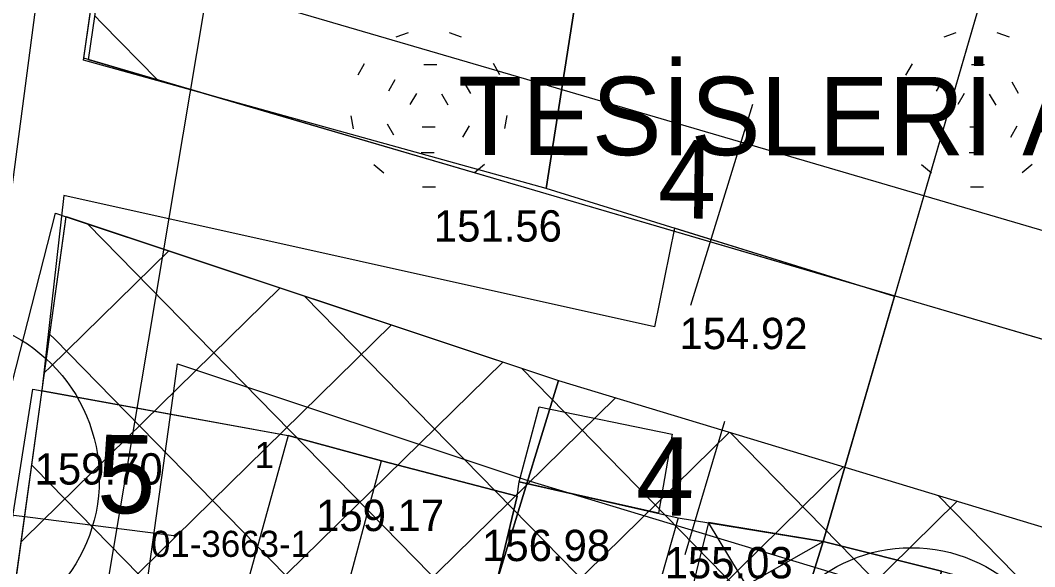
# Model space of a CAD drawing. Extents: x 419677 to 421689, y 4450851 to 4452923.
# Drawn here: x 420228.69 to 420267.57, y 4451920.11 to 4451941.04 of the extents above; entities that cross this region are included whole.
import ezdxf

# ---------------------------------------------------------------- set-up
doc = ezdxf.new("R2010")
doc.units = 0
for name, color, linetype in [('AA_HH', 7, 'Continuous'), ('Level 1', 7, 'Continuous'), ('Level 15', 7, 'Continuous'), ('Level 19', 7, 'Continuous'), ('Level 20', 7, 'Continuous'), ('Level 27', 7, 'Continuous'), ('Level 31', 7, 'Continuous'), ('Level 34', 7, 'Continuous'), ('Level 38', 7, 'Continuous'), ('Level 58', 7, 'Continuous'), ('Level 62', 7, 'Continuous'), ('MULKIYET SINIRI', 7, 'Continuous'), ('PARSEL KODU', 7, 'Continuous'), ('PARSEL NUMARASI', 7, 'Continuous')]:
    doc.layers.add(name, color=color, linetype=linetype)

msp = doc.modelspace()

# ---------------------------------------------------------------- linework, layer by layer
at = {"layer": 'AA_HH'}
for p, q in [((420258.114, 4451916.781), (420255.057, 4451921.802)), ((420254.127, 4451918.055), (420259.458, 4451921.085))]:
    msp.add_line(p, q, dxfattribs=at)
msp.add_lwpolyline([(420258.708, 4451900.597), (420255.573, 4451901.639), (420225.478, 4451910.605), (420225.226, 4451910.854), (420229.238, 4451941.255), (420232.113, 4451963.06)], dxfattribs=at)
for points in [[(420253.07, 4451957.757), (420248.46, 4451941.78), (420249.914, 4451941.452), (420248.847, 4451934.599), (420231.114, 4451939.515), (420234.427, 4451962.705)], [(420253.07, 4451957.757), (420268.667, 4451952.723), (420262.187, 4451930.463), (420248.847, 4451934.599), (420249.914, 4451941.452), (420248.46, 4451941.78)], [(420259.458, 4451921.085), (420263.996, 4451919.943), (420268.928, 4451918.585), (420273.471, 4451917.713), (420278.603, 4451916.183), (420282.028, 4451915.2), (420284.321, 4451935.777), (420285.52, 4451935.517), (420286.365, 4451941.471), (420286.21, 4451948.504), (420268.667, 4451952.723), (420259.458, 4451921.085)], [(420253.761, 4451933.075), (420252.998, 4451929.299), (420230.35, 4451934.329), (420229.507, 4451926.857), (420238.952, 4451925.137), (420242.53, 4451924.163), (420247.734, 4451922.817), (420247.812, 4451923.367), (420253.903, 4451921.99), (420259.458, 4451921.085), (420262.187, 4451930.463)], [(420229.164, 4451926.919), (420238.952, 4451925.137), (420234.443, 4451908.835), (420226.665, 4451911.08)], [(420248.578, 4451926.243), (420253.671, 4451925.196), (420253.146, 4451922.161), (420247.812, 4451923.367)], [(420238.952, 4451925.137), (420234.443, 4451908.835), (420243.166, 4451906.517), (420246.005, 4451915.595), (420247.734, 4451922.817), (420242.53, 4451924.163)], [(420247.734, 4451922.817), (420246.005, 4451915.595), (420240.605, 4451916.987), (420242.53, 4451924.163)], [(420249.051, 4451904.871), (420243.328, 4451907.034), (420246.005, 4451915.595), (420247.734, 4451922.817), (420247.812, 4451923.367), (420253.903, 4451921.99)], [(420254.127, 4451918.055), (420258.114, 4451916.781), (420259.458, 4451921.085), (420255.057, 4451921.802)], [(420253.712, 4451902.676), (420259.458, 4451921.085), (420263.996, 4451919.943), (420258.817, 4451900.995)], [(420255.093, 4451907.099), (420260.05, 4451905.505), (420263.996, 4451919.943), (420259.458, 4451921.085)]]:
    msp.add_lwpolyline(points, close=True, dxfattribs=at)
at = {"layer": 'Level 1'}
msp.add_lwpolyline([(420243.982, 4451909.859), (420248.014, 4451923.008), (420249.312, 4451927.243)], dxfattribs=at)
msp.add_lwpolyline([(420243.982, 4451909.859), (420248.014, 4451923.008), (420249.312, 4451927.243)], dxfattribs=at)
at = {"layer": 'Level 15'}
msp.add_lwpolyline([(420240.251, 4451968.677), (420239.949, 4451966.602), (420239.949, 4451966.602), (420231.732, 4451917.739), (420240.801, 4451915.152), (420236.082, 4451892.337), (420229.855, 4451894.289), (420220.346, 4451839.788), (420214.729, 4451827.789), (420207.555, 4451825.12), (420146.986, 4451843.868), (420162.882, 4451888.718), (420178.991, 4451939.954), (420183.444, 4451958.583), (420204.023, 4451977.132), (420216.413, 4451977.263), (420240.251, 4451968.677)], dxfattribs=at)
at = {"layer": 'Level 20'}
for p, q in [((420256.749, 4451937.816), (420254.375, 4451930.113)), ((420256.749, 4451937.816), (420254.375, 4451930.113)), ((420254.163, 4451920.581), (420255.684, 4451925.687)), ((420254.163, 4451920.581), (420255.684, 4451925.687)), ((420228.964, 4451922.008), (420227.337, 4451922.214)), ((420228.964, 4451922.008), (420227.337, 4451922.214)), ((420234.667, 4451921.284), (420228.964, 4451922.008)), ((420234.667, 4451921.284), (420228.964, 4451922.008))]:
    msp.add_line(p, q, dxfattribs=at)
for points in [[(420281.49, 4451944.095), (420279.898, 4451934.306), (420279.164, 4451929.673), (420263.182, 4451934.359), (420249.755, 4451938.293), (420236.733, 4451942.109)], [(420281.49, 4451944.095), (420279.898, 4451934.306), (420279.164, 4451929.673), (420263.182, 4451934.359), (420249.755, 4451938.293), (420236.733, 4451942.109)], [(420233.369, 4451918.201), (420234.492, 4451926.284), (420234.714, 4451927.881)], [(420233.369, 4451918.201), (420234.492, 4451926.284), (420234.714, 4451927.881)], [(420234.714, 4451927.881), (420248.102, 4451923.43), (420257.991, 4451920.437), (420274.061, 4451915.574)], [(420234.714, 4451927.881), (420248.102, 4451923.43), (420257.991, 4451920.437), (420274.061, 4451915.574)]]:
    msp.add_lwpolyline(points, dxfattribs=at)
at = {"layer": 'Level 27'}
msp.add_line((420227.824, 4451914.623), (420230.449, 4451933.526), dxfattribs=at)
for points in [[(420231.124, 4451939.585), (420231.634, 4451943.154), (420233.025, 4451952.894), (420233.77, 4451958.11), (420234.276, 4451961.652), (420234.384, 4451962.408), (420235.029, 4451962.274)], [(420231.299, 4451939.533), (420231.802, 4451942.949), (420234.664, 4451962.372), (420235.029, 4451962.274)], [(420231.299, 4451939.533), (420231.802, 4451942.949), (420234.664, 4451962.372), (420235.029, 4451962.274)], [(420281.212, 4451924.904), (420262.057, 4451930.52), (420248.63, 4451934.454), (420231.124, 4451939.585)], [(420231.591, 4451939.448), (420231.299, 4451939.533)], [(420231.591, 4451939.448), (420231.299, 4451939.533)], [(420231.591, 4451939.448), (420231.299, 4451939.533)], [(420231.591, 4451939.448), (420231.299, 4451939.533)], [(420281.212, 4451924.904), (420262.057, 4451930.52), (420248.63, 4451934.454), (420231.591, 4451939.448)], [(420281.212, 4451924.904), (420262.057, 4451930.52), (420248.63, 4451934.454), (420231.591, 4451939.448)], [(420227.824, 4451914.623), (420229.539, 4451926.972), (420230.447, 4451933.515)], [(420230.447, 4451933.515), (420230.685, 4451933.436)], [(420230.447, 4451933.515), (420230.685, 4451933.436)], [(420230.449, 4451933.526), (420249.312, 4451927.243), (420259.15, 4451924.266), (420279.018, 4451918.254), (420317.661, 4451907.524), (420322.421, 4451906.203), (420316.586, 4451888.444)], [(420230.449, 4451933.526), (420249.312, 4451927.243), (420259.15, 4451924.266), (420279.018, 4451918.254), (420317.661, 4451907.524), (420322.421, 4451906.203), (420316.586, 4451888.444)], [(420230.685, 4451933.436), (420249.312, 4451927.243), (420259.15, 4451924.266), (420279.018, 4451918.254), (420317.661, 4451907.524), (420322.421, 4451906.203), (420316.586, 4451888.444)], [(420230.685, 4451933.436), (420249.312, 4451927.243), (420259.15, 4451924.266), (420279.018, 4451918.254), (420317.661, 4451907.524), (420322.421, 4451906.203), (420316.586, 4451888.444)]]:
    msp.add_lwpolyline(points, dxfattribs=at)
at = {"layer": 'Level 31'}
msp.add_circle((420262.835, 4451914.841), 6, dxfattribs=at)
msp.add_circle((420262.835, 4451914.841), 6, dxfattribs=at)
at = {"layer": 'Level 34'}
for p, q in [((420231.815, 4451940.936), (420231.546, 4451941.211)), ((420231.815, 4451940.936), (420231.546, 4451941.211)), ((420233.951, 4451938.756), (420231.815, 4451940.936)), ((420233.951, 4451938.756), (420231.815, 4451940.936)), ((420258.334, 4451905.624), (420231.28, 4451933.238)), ((420258.334, 4451905.624), (420231.28, 4451933.238)), ((420229.829, 4451927.754), (420234.376, 4451932.209)), ((420229.829, 4451927.754), (420234.376, 4451932.209)), ((420228.84, 4451921.184), (420238.644, 4451930.79)), ((420228.84, 4451921.184), (420238.644, 4451930.79)), ((420266.211, 4451903.3), (420239.585, 4451930.477)), ((420266.211, 4451903.3), (420239.585, 4451930.477)), ((420227.85, 4451914.615), (420242.911, 4451929.371)), ((420227.85, 4451914.615), (420242.911, 4451929.371)), ((420229.992, 4451928.836), (420229.822, 4451929.01)), ((420229.992, 4451928.836), (420229.822, 4451929.01)), ((420250.457, 4451907.948), (420229.992, 4451928.836)), ((420229.992, 4451928.836), (420229.992, 4451928.836)), ((420250.457, 4451907.948), (420229.992, 4451928.836)), ((420229.992, 4451928.836), (420229.992, 4451928.836)), ((420232.244, 4451913.32), (420247.179, 4451927.952)), ((420232.244, 4451913.32), (420247.179, 4451927.952)), ((420229.619, 4451927.548), (420229.829, 4451927.754)), ((420229.619, 4451927.548), (420229.829, 4451927.754)), ((420229.829, 4451927.754), (420229.829, 4451927.754)), ((420229.829, 4451927.754), (420229.829, 4451927.754)), ((420274.087, 4451900.977), (420247.89, 4451927.716)), ((420274.087, 4451900.977), (420247.89, 4451927.716)), ((420236.637, 4451912.025), (420251.496, 4451926.582)), ((420236.637, 4451912.025), (420251.496, 4451926.582)), ((420241.031, 4451910.729), (420255.863, 4451925.261)), ((420241.031, 4451910.729), (420255.863, 4451925.261)), ((420281.962, 4451898.654), (420255.909, 4451925.247)), ((420281.962, 4451898.654), (420255.909, 4451925.247)), ((420229.246, 4451923.882), (420229.127, 4451924.004)), ((420229.246, 4451923.882), (420229.127, 4451924.004)), ((420245.424, 4451909.434), (420260.23, 4451923.939)), ((420245.424, 4451909.434), (420260.23, 4451923.939)), ((420242.581, 4451910.272), (420229.246, 4451923.882)), ((420242.581, 4451910.272), (420229.246, 4451923.882)), ((420289.837, 4451896.332), (420263.868, 4451922.838)), ((420289.837, 4451896.332), (420263.868, 4451922.838)), ((420249.816, 4451908.137), (420264.596, 4451922.618)), ((420249.816, 4451908.137), (420264.596, 4451922.618)), ((420228.719, 4451921.066), (420228.84, 4451921.184)), ((420228.719, 4451921.066), (420228.84, 4451921.184))]:
    msp.add_line(p, q, dxfattribs=at)
at = {"layer": 'Level 38'}
for p, q in [((420243.548, 4451940.562), (420243.082, 4451940.392)), ((420243.548, 4451940.562), (420243.082, 4451940.392)), ((420245.601, 4451940.397), (420245.134, 4451940.566)), ((420245.601, 4451940.397), (420245.134, 4451940.566)), ((420264.544, 4451940.562), (420264.078, 4451940.392)), ((420264.544, 4451940.562), (420264.078, 4451940.392)), ((420266.597, 4451940.397), (420266.13, 4451940.566)), ((420266.597, 4451940.397), (420266.13, 4451940.566)), ((420241.87, 4451939.369), (420241.622, 4451938.939)), ((420241.87, 4451939.369), (420241.622, 4451938.939)), ((420244.645, 4451939.336), (420244.149, 4451939.336)), ((420244.645, 4451939.336), (420244.149, 4451939.336)), ((420247.067, 4451938.951), (420246.819, 4451939.381)), ((420247.067, 4451938.951), (420246.819, 4451939.381)), ((420262.866, 4451939.369), (420262.618, 4451938.939)), ((420262.866, 4451939.369), (420262.618, 4451938.939)), ((420265.641, 4451939.336), (420265.145, 4451939.336)), ((420265.641, 4451939.336), (420265.145, 4451939.336)), ((420243.045, 4451938.755), (420242.797, 4451938.326)), ((420243.045, 4451938.755), (420242.797, 4451938.326)), ((420264.041, 4451938.755), (420263.793, 4451938.326)), ((420264.041, 4451938.755), (420263.793, 4451938.326)), ((420245.948, 4451938.241), (420245.7, 4451938.67)), ((420245.948, 4451938.241), (420245.7, 4451938.67)), ((420266.944, 4451938.241), (420266.696, 4451938.67)), ((420266.944, 4451938.241), (420266.696, 4451938.67)), ((420243.868, 4451938.239), (420243.62, 4451937.81)), ((420243.868, 4451938.239), (420243.62, 4451937.81)), ((420245.09, 4451937.786), (420244.842, 4451938.215)), ((420245.09, 4451937.786), (420244.842, 4451938.215)), ((420264.864, 4451938.239), (420264.616, 4451937.81)), ((420264.864, 4451938.239), (420264.616, 4451937.81)), ((420266.086, 4451937.786), (420265.838, 4451938.215)), ((420266.086, 4451937.786), (420265.838, 4451938.215)), ((420241.352, 4451937.376), (420241.438, 4451936.888)), ((420241.352, 4451937.376), (420241.438, 4451936.888)), ((420247.261, 4451936.902), (420247.347, 4451937.39)), ((420247.261, 4451936.902), (420247.347, 4451937.39)), ((420262.348, 4451937.376), (420262.434, 4451936.888)), ((420262.348, 4451937.376), (420262.434, 4451936.888)), ((420242.748, 4451937.079), (420242.996, 4451936.65)), ((420242.748, 4451937.079), (420242.996, 4451936.65)), ((420244.086, 4451936.955), (420244.582, 4451936.955)), ((420244.086, 4451936.955), (420244.582, 4451936.955)), ((420245.651, 4451936.565), (420245.899, 4451936.994)), ((420245.651, 4451936.565), (420245.899, 4451936.994)), ((420263.744, 4451937.079), (420263.992, 4451936.65)), ((420263.744, 4451937.079), (420263.992, 4451936.65)), ((420265.082, 4451936.955), (420265.578, 4451936.955)), ((420265.082, 4451936.955), (420265.578, 4451936.955)), ((420266.647, 4451936.565), (420266.895, 4451936.994)), ((420266.647, 4451936.565), (420266.895, 4451936.994)), ((420244.051, 4451935.984), (420244.547, 4451935.984)), ((420244.051, 4451935.984), (420244.547, 4451935.984)), ((420265.047, 4451935.984), (420265.543, 4451935.984)), ((420265.047, 4451935.984), (420265.543, 4451935.984)), ((420242.235, 4451935.517), (420242.615, 4451935.198)), ((420242.235, 4451935.517), (420242.615, 4451935.198)), ((420246.092, 4451935.207), (420246.472, 4451935.526)), ((420246.092, 4451935.207), (420246.472, 4451935.526)), ((420263.231, 4451935.517), (420263.611, 4451935.198)), ((420263.231, 4451935.517), (420263.611, 4451935.198)), ((420267.088, 4451935.207), (420267.468, 4451935.526)), ((420267.088, 4451935.207), (420267.468, 4451935.526)), ((420244.107, 4451934.66), (420244.603, 4451934.66)), ((420244.107, 4451934.66), (420244.603, 4451934.66)), ((420265.103, 4451934.66), (420265.599, 4451934.66)), ((420265.103, 4451934.66), (420265.599, 4451934.66))]:
    msp.add_line(p, q, dxfattribs=at)
at = {"layer": 'Level 58'}
msp.add_circle((420225.465, 4451923.462), 6.25, dxfattribs=at)
at = {"layer": 'Level 62'}
msp.add_arc((420244.27, 4451922.223), 50, 86.5224, 164.9279, dxfattribs=at)
at = {"layer": 'MULKIYET SINIRI'}
for points in [[(420231.299, 4451939.533), (420231.802, 4451942.949), (420234.664, 4451962.372), (420253.146, 4451957.391), (420268.822, 4451952.909), (420285.985, 4451948.012), (420285.171, 4451941.809), (420284.013, 4451934.694), (420283.847, 4451933.672), (420282.403, 4451924.555), (420262.057, 4451930.52), (420261.333, 4451930.733), (420261.084, 4451930.806), (420248.63, 4451934.454)], [(420231.299, 4451939.533), (420231.802, 4451942.949), (420234.664, 4451962.372), (420253.146, 4451957.391), (420268.822, 4451952.909), (420285.985, 4451948.012), (420285.171, 4451941.809), (420284.013, 4451934.694), (420283.847, 4451933.672), (420282.403, 4451924.555), (420262.057, 4451930.52), (420261.333, 4451930.733), (420261.084, 4451930.806), (420248.63, 4451934.454)], [(420225.35, 4451915.353), (420230.03, 4451933.653), (420230.447, 4451933.515), (420249.312, 4451927.243), (420248.014, 4451923.008), (420243.982, 4451909.859), (420235.516, 4451912.355), (420227.824, 4451914.623)], [(420225.35, 4451915.353), (420230.03, 4451933.653), (420230.447, 4451933.515), (420249.312, 4451927.243), (420248.014, 4451923.008), (420243.982, 4451909.859), (420235.516, 4451912.355), (420227.824, 4451914.623)], [(420243.982, 4451909.859), (420248.014, 4451923.008), (420249.312, 4451927.243), (420259.15, 4451924.266), (420279.018, 4451918.254), (420278.461, 4451916.361), (420273.948, 4451901.018), (420269.222, 4451902.412), (420259.741, 4451905.209), (420254.908, 4451906.635)], [(420243.982, 4451909.859), (420248.014, 4451923.008), (420249.312, 4451927.243), (420259.15, 4451924.266), (420279.018, 4451918.254), (420278.461, 4451916.361), (420273.948, 4451901.018), (420269.222, 4451902.412), (420259.741, 4451905.209), (420254.908, 4451906.635)]]:
    msp.add_lwpolyline(points, close=True, dxfattribs=at)

# ---------------------------------------------------------------- texts
at = {"layer": 'AA_HH'}
msp.add_text('151.56 ', height=1.2, rotation=359.9981, dxfattribs=at).set_placement((420244.536, 4451932.566))
for s, p in [('154.92', (420253.952, 4451928.446)), ('159.70', (420229.234, 4451923.26)), ('159.17', (420240.023, 4451921.478)), ('156.98', (420246.386, 4451920.328)), ('155.03', (420253.382, 4451919.667))]:
    msp.add_text(s, height=1.2, dxfattribs=at).set_placement(p)
at = {"layer": 'Level 19'}
msp.add_text('TESİSLERİ ALANI', height=2.99997, rotation=359.9948, dxfattribs=at).set_placement((420245.464, 4451935.876))
msp.add_text('TESİSLERİ ALANI', height=2.99997, rotation=359.9948, dxfattribs=at).set_placement((420245.464, 4451935.876))
at = {"layer": 'Level 20'}
for s, p in [('4', (420253.116, 4451933.465)), ('4', (420253.116, 4451933.465)), ('5', (420231.619, 4451922.17)), ('5', (420231.619, 4451922.17)), ('4', (420252.276, 4451922.081)), ('4', (420252.276, 4451922.081))]:
    msp.add_text(s, height=3, rotation=359.4141, dxfattribs=at).set_placement(p)
at = {"layer": 'PARSEL KODU'}
msp.add_text('01-3663-1', height=1, dxfattribs=at).set_placement((420233.694, 4451920.49))
msp.add_text('01-3663-1', height=1, dxfattribs=at).set_placement((420233.694, 4451920.49))
at = {"layer": 'PARSEL NUMARASI'}
msp.add_text('1', height=1, dxfattribs=at).set_placement((420237.671, 4451923.892))
msp.add_text('1', height=1, dxfattribs=at).set_placement((420237.671, 4451923.892))

doc.saveas('drawing.dxf')
